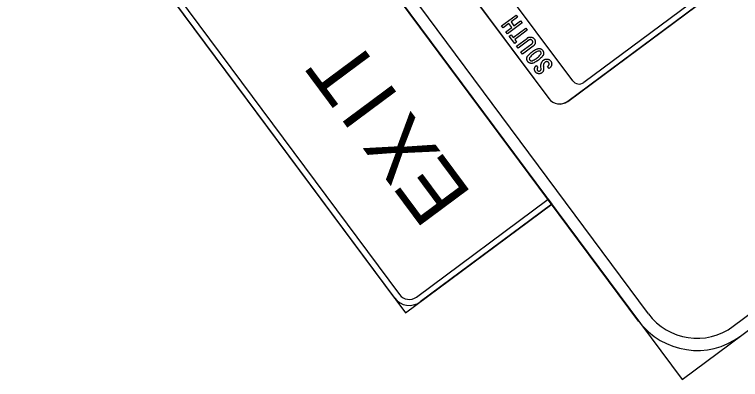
# Model space of a CAD drawing. Extents: x 1581789 to 1622364, y 1043167 to 1103486.
# Drawn here: x 1611121.69 to 1611161.56, y 1094550.14 to 1094570.18 of the extents above; entities that cross this region are included whole.
import ezdxf

# ---------------------------------------------------------------- set-up
doc = ezdxf.new("R2010")
doc.units = 0
doc.layers.add('RD_PD_PatLn2', color=7, linetype='Continuous')

msp = doc.modelspace()

# ---------------------------------------------------------------- linework, layer by layer
at = {"layer": 'RD_PD_PatLn2'}
for p, q in [((1611139.996, 1094580.416), (1611151.027, 1094565.577)), ((1611140.002, 1094580.408), (1611151.033, 1094565.569)), ((1611152.077, 1094565.422), (1611160.503, 1094571.687)), ((1611152.082, 1094565.415), (1611160.509, 1094571.679))]:
    msp.add_line(p, q, dxfattribs=at)
for points in [[(1611195.268, 1094577.581), (1611164.246, 1094619.313), (1611127.328, 1094591.871), (1611158.351, 1094550.138), (1611195.268, 1094577.581), (1611195.268, 1094577.581)], [(1611130.25, 1094589.058), (1611156.499, 1094553.746)], [(1611151.192, 1094559.768), (1611129.715, 1094588.66), (1611121.689, 1094582.694), (1611143.166, 1094553.803), (1611151.192, 1094559.768), (1611151.192, 1094559.768)], [(1611155.964, 1094553.348), (1611129.715, 1094588.66)], [(1611122.553, 1094582.091), (1611142.837, 1094554.804)], [(1611142.57, 1094554.605), (1611122.286, 1094581.892)], [(1611152.345, 1094566.545), (1611148.27, 1094572.022), (1611148.24, 1094571.982), (1611148.335, 1094571.765), (1611148.27, 1094571.645), (1611148.297, 1094571.541), (1611148.288, 1094571.384), (1611148.106, 1094571.171), (1611147.5, 1094571.197), (1611146.908, 1094571.591), (1611146.8, 1094571.596), (1611145.857, 1094572.967), (1611146.005, 1094573.499), (1611145.416, 1094574.321), (1611145.488, 1094574.749), (1611145.618, 1094575.588), (1611141.312, 1094581.382)], [(1611161.163, 1094553.059), (1611191.66, 1094575.729)], [(1611160.323, 1094571.93), (1611152.954, 1094566.453)], [(1611149.237, 1094570.157), (1611149.322, 1094570.044), (1611148.959, 1094569.774), (1611149.116, 1094569.562), (1611149.479, 1094569.832), (1611149.563, 1094569.719), (1611148.762, 1094569.123), (1611148.678, 1094569.236), (1611149.003, 1094569.478), (1611148.845, 1094569.69), (1611148.52, 1094569.448), (1611148.436, 1094569.562), (1611149.237, 1094570.157), (1611149.237, 1094570.157)], [(1611148.969, 1094569.068), (1611149.076, 1094568.923), (1611149.771, 1094569.439), (1611149.854, 1094569.327), (1611149.16, 1094568.811), (1611149.267, 1094568.666), (1611149.16, 1094568.587), (1611148.862, 1094568.988), (1611148.969, 1094569.068), (1611148.969, 1094569.068)], [(1611149.261, 1094568.451), (1611149.856, 1094568.893), (1611149.871, 1094568.904), (1611149.887, 1094568.913), (1611149.903, 1094568.922), (1611149.919, 1094568.929), (1611149.936, 1094568.935), (1611149.952, 1094568.94), (1611149.969, 1094568.943), (1611149.987, 1094568.946), (1611150.004, 1094568.947), (1611150.022, 1094568.947), (1611150.04, 1094568.946), (1611150.059, 1094568.944), (1611150.076, 1094568.941), (1611150.093, 1094568.938), (1611150.109, 1094568.933), (1611150.124, 1094568.927), (1611150.139, 1094568.921), (1611150.153, 1094568.913), (1611150.167, 1094568.905), (1611150.18, 1094568.896), (1611150.193, 1094568.886), (1611150.206, 1094568.875), (1611150.217, 1094568.863), (1611150.228, 1094568.85), (1611150.239, 1094568.837), (1611150.249, 1094568.823), (1611150.258, 1094568.808), (1611150.266, 1094568.794), (1611150.273, 1094568.779), (1611150.279, 1094568.764), (1611150.283, 1094568.748), (1611150.287, 1094568.733), (1611150.29, 1094568.717), (1611150.292, 1094568.701), (1611150.293, 1094568.685), (1611150.293, 1094568.668), (1611150.292, 1094568.651), (1611150.29, 1094568.634), (1611150.286, 1094568.615), (1611150.282, 1094568.598), (1611150.277, 1094568.581), (1611150.27, 1094568.564), (1611150.263, 1094568.548), (1611150.255, 1094568.533), (1611150.245, 1094568.518), (1611150.234, 1094568.504), (1611150.223, 1094568.491), (1611150.21, 1094568.478), (1611150.197, 1094568.466), (1611150.182, 1094568.454), (1611149.588, 1094568.012), (1611149.503, 1094568.126), (1611150.098, 1094568.567), (1611150.111, 1094568.579), (1611150.123, 1094568.592), (1611150.133, 1094568.606), (1611150.14, 1094568.621), (1611150.146, 1094568.637), (1611150.15, 1094568.654), (1611150.152, 1094568.672), (1611150.151, 1094568.689), (1611150.148, 1094568.706), (1611150.143, 1094568.722), (1611150.135, 1094568.737), (1611150.126, 1094568.752), (1611150.114, 1094568.766), (1611150.101, 1094568.778), (1611150.088, 1094568.787), (1611150.072, 1094568.795), (1611150.056, 1094568.8), (1611150.039, 1094568.804), (1611150.021, 1094568.806), (1611150.003, 1094568.805), (1611149.987, 1094568.802), (1611149.971, 1094568.797), (1611149.955, 1094568.789), (1611149.94, 1094568.779), (1611149.346, 1094568.337), (1611149.261, 1094568.451), (1611149.261, 1094568.451)], [(1611150.115, 1094568.14), (1611150.159, 1094568.172), (1611150.206, 1094568.202), (1611150.253, 1094568.229), (1611150.301, 1094568.255), (1611150.351, 1094568.278), (1611150.402, 1094568.3), (1611150.422, 1094568.307), (1611150.442, 1094568.312), (1611150.462, 1094568.316), (1611150.482, 1094568.318), (1611150.503, 1094568.318), (1611150.523, 1094568.317), (1611150.544, 1094568.314), (1611150.565, 1094568.309), (1611150.585, 1094568.303), (1611150.604, 1094568.295), (1611150.623, 1094568.285), (1611150.64, 1094568.274), (1611150.657, 1094568.262), (1611150.672, 1094568.248), (1611150.687, 1094568.233), (1611150.701, 1094568.216), (1611150.713, 1094568.198), (1611150.723, 1094568.18), (1611150.732, 1094568.161), (1611150.739, 1094568.142), (1611150.744, 1094568.122), (1611150.748, 1094568.102), (1611150.75, 1094568.081), (1611150.75, 1094568.059), (1611150.749, 1094568.038), (1611150.746, 1094568.017), (1611150.742, 1094567.997), (1611150.736, 1094567.978), (1611150.728, 1094567.959), (1611150.719, 1094567.941), (1611150.708, 1094567.923), (1611150.696, 1094567.906), (1611150.66, 1094567.864), (1611150.624, 1094567.823), (1611150.585, 1094567.783), (1611150.545, 1094567.746), (1611150.503, 1094567.711), (1611150.459, 1094567.677), (1611150.414, 1094567.645), (1611150.368, 1094567.614), (1611150.32, 1094567.587), (1611150.272, 1094567.561), (1611150.222, 1094567.537), (1611150.171, 1094567.516), (1611150.151, 1094567.509), (1611150.131, 1094567.504), (1611150.111, 1094567.501), (1611150.091, 1094567.499), (1611150.07, 1094567.499), (1611150.05, 1094567.5), (1611150.029, 1094567.504), (1611150.009, 1094567.509), (1611149.989, 1094567.515), (1611149.97, 1094567.523), (1611149.951, 1094567.533), (1611149.934, 1094567.544), (1611149.918, 1094567.556), (1611149.902, 1094567.57), (1611149.888, 1094567.585), (1611149.874, 1094567.602), (1611149.863, 1094567.619), (1611149.852, 1094567.638), (1611149.843, 1094567.656), (1611149.836, 1094567.675), (1611149.83, 1094567.695), (1611149.827, 1094567.715), (1611149.824, 1094567.736), (1611149.824, 1094567.757), (1611149.825, 1094567.778), (1611149.828, 1094567.799), (1611149.832, 1094567.818), (1611149.838, 1094567.838), (1611149.845, 1094567.856), (1611149.854, 1094567.875), (1611149.865, 1094567.892), (1611149.878, 1094567.909), (1611149.912, 1094567.952), (1611149.949, 1094567.993), (1611149.988, 1094568.032), (1611150.028, 1094568.069), (1611150.071, 1094568.105), (1611150.115, 1094568.14), (1611150.115, 1094568.14)], [(1611150.199, 1094568.027), (1611150.152, 1094567.99), (1611150.107, 1094567.951), (1611150.065, 1094567.91), (1611150.025, 1094567.867), (1611149.988, 1094567.823), (1611149.975, 1094567.802), (1611149.967, 1094567.78), (1611149.964, 1094567.755), (1611149.967, 1094567.73), (1611149.974, 1094567.707), (1611149.987, 1094567.685), (1611150.004, 1094567.667), (1611150.024, 1094567.653), (1611150.047, 1094567.644), (1611150.071, 1094567.64), (1611150.096, 1094567.641), (1611150.119, 1094567.648), (1611150.173, 1094567.671), (1611150.226, 1094567.696), (1611150.277, 1094567.725), (1611150.326, 1094567.756), (1611150.375, 1094567.79), (1611150.421, 1094567.826), (1611150.465, 1094567.864), (1611150.507, 1094567.905), (1611150.547, 1094567.948), (1611150.584, 1094567.993), (1611150.598, 1094568.014), (1611150.606, 1094568.037), (1611150.609, 1094568.062), (1611150.607, 1094568.087), (1611150.6, 1094568.11), (1611150.587, 1094568.131), (1611150.57, 1094568.15), (1611150.55, 1094568.164), (1611150.527, 1094568.173), (1611150.503, 1094568.177), (1611150.478, 1094568.176), (1611150.455, 1094568.169), (1611150.401, 1094568.146), (1611150.348, 1094568.12), (1611150.297, 1094568.092), (1611150.247, 1094568.061), (1611150.199, 1094568.027), (1611150.199, 1094568.027)], [(1611150.248, 1094567.164), (1611150.247, 1094567.182), (1611150.248, 1094567.2), (1611150.25, 1094567.219), (1611150.253, 1094567.237), (1611150.258, 1094567.255), (1611150.263, 1094567.272), (1611150.27, 1094567.288), (1611150.278, 1094567.304), (1611150.287, 1094567.319), (1611150.297, 1094567.333), (1611150.308, 1094567.346), (1611150.32, 1094567.359), (1611150.333, 1094567.371), (1611150.348, 1094567.383), (1611150.432, 1094567.27), (1611150.419, 1094567.259), (1611150.408, 1094567.245), (1611150.399, 1094567.231), (1611150.393, 1094567.215), (1611150.389, 1094567.198), (1611150.388, 1094567.181), (1611150.389, 1094567.164), (1611150.393, 1094567.147), (1611150.4, 1094567.132), (1611150.409, 1094567.117), (1611150.421, 1094567.104), (1611150.434, 1094567.093), (1611150.448, 1094567.085), (1611150.464, 1094567.078), (1611150.481, 1094567.075), (1611150.498, 1094567.073), (1611150.515, 1094567.075), (1611150.531, 1094567.078), (1611150.546, 1094567.085), (1611150.561, 1094567.095), (1611150.573, 1094567.104), (1611150.582, 1094567.115), (1611150.591, 1094567.126), (1611150.597, 1094567.137), (1611150.602, 1094567.15), (1611150.605, 1094567.163), (1611150.606, 1094567.177), (1611150.606, 1094567.192), (1611150.593, 1094567.317), (1611150.591, 1094567.347), (1611150.591, 1094567.377), (1611150.594, 1094567.406), (1611150.598, 1094567.435), (1611150.605, 1094567.464), (1611150.613, 1094567.492), (1611150.624, 1094567.52), (1611150.636, 1094567.544), (1611150.648, 1094567.568), (1611150.662, 1094567.59), (1611150.678, 1094567.611), (1611150.695, 1094567.631), (1611150.713, 1094567.65), (1611150.733, 1094567.668), (1611150.754, 1094567.685), (1611150.77, 1094567.695), (1611150.785, 1094567.705), (1611150.801, 1094567.713), (1611150.817, 1094567.72), (1611150.834, 1094567.727), (1611150.85, 1094567.731), (1611150.867, 1094567.735), (1611150.884, 1094567.738), (1611150.902, 1094567.739), (1611150.92, 1094567.739), (1611150.938, 1094567.738), (1611150.957, 1094567.736), (1611150.974, 1094567.733), (1611150.991, 1094567.729), (1611151.007, 1094567.725), (1611151.022, 1094567.719), (1611151.037, 1094567.713), (1611151.051, 1094567.705), (1611151.065, 1094567.697), (1611151.079, 1094567.688), (1611151.091, 1094567.678), (1611151.104, 1094567.667), (1611151.115, 1094567.655), (1611151.126, 1094567.642), (1611151.137, 1094567.629), (1611151.148, 1094567.613), (1611151.157, 1094567.598), (1611151.166, 1094567.582), (1611151.173, 1094567.566), (1611151.179, 1094567.549), (1611151.183, 1094567.533), (1611151.187, 1094567.516), (1611151.19, 1094567.498), (1611151.191, 1094567.48), (1611151.191, 1094567.463), (1611151.19, 1094567.445), (1611151.188, 1094567.426), (1611151.185, 1094567.408), (1611151.18, 1094567.39), (1611151.175, 1094567.373), (1611151.169, 1094567.356)], [(1611151.048, 1094567.222), (1611150.964, 1094567.336), (1611150.995, 1094567.359), (1611151.009, 1094567.371), (1611151.021, 1094567.384), (1611151.031, 1094567.397), (1611151.038, 1094567.412), (1611151.044, 1094567.429), (1611151.048, 1094567.446), (1611151.05, 1094567.464), (1611151.049, 1094567.481), (1611151.046, 1094567.498), (1611151.041, 1094567.514), (1611151.034, 1094567.529), (1611151.024, 1094567.544), (1611151.012, 1094567.558), (1611150.999, 1094567.569), (1611150.986, 1094567.579), (1611150.971, 1094567.587), (1611150.954, 1094567.592), (1611150.937, 1094567.596), (1611150.919, 1094567.598), (1611150.902, 1094567.597), (1611150.885, 1094567.594), (1611150.869, 1094567.589), (1611150.853, 1094567.581), (1611150.838, 1094567.571), (1611150.828, 1094567.563), (1611150.818, 1094567.555), (1611150.808, 1094567.546), (1611150.8, 1094567.537), (1611150.791, 1094567.528), (1611150.783, 1094567.518), (1611150.776, 1094567.509), (1611150.769, 1094567.499), (1611150.763, 1094567.488), (1611150.758, 1094567.478), (1611150.752, 1094567.467), (1611150.748, 1094567.456), (1611150.744, 1094567.445), (1611150.741, 1094567.434), (1611150.738, 1094567.422), (1611150.736, 1094567.41), (1611150.734, 1094567.398), (1611150.733, 1094567.385), (1611150.732, 1094567.372), (1611150.732, 1094567.359), (1611150.733, 1094567.346), (1611150.734, 1094567.332), (1611150.746, 1094567.207), (1611150.747, 1094567.192), (1611150.747, 1094567.179), (1611150.747, 1094567.166), (1611150.746, 1094567.152), (1611150.745, 1094567.14), (1611150.743, 1094567.127), (1611150.74, 1094567.115), (1611150.736, 1094567.103), (1611150.732, 1094567.091), (1611150.727, 1094567.08), (1611150.722, 1094567.069), (1611150.716, 1094567.058), (1611150.71, 1094567.047), (1611150.702, 1094567.037), (1611150.694, 1094567.027), (1611150.686, 1094567.018), (1611150.677, 1094567.008), (1611150.667, 1094566.999), (1611150.657, 1094566.99), (1611150.646, 1094566.981), (1611150.63, 1094566.971), (1611150.615, 1094566.961), (1611150.599, 1094566.953), (1611150.583, 1094566.947), (1611150.567, 1094566.941), (1611150.55, 1094566.937), (1611150.533, 1094566.934), (1611150.515, 1094566.932), (1611150.498, 1094566.932), (1611150.48, 1094566.933), (1611150.461, 1094566.935), (1611150.443, 1094566.938), (1611150.425, 1094566.943), (1611150.408, 1094566.948), (1611150.392, 1094566.955), (1611150.376, 1094566.963), (1611150.362, 1094566.972), (1611150.347, 1094566.982), (1611150.334, 1094566.993), (1611150.321, 1094567.006), (1611150.308, 1094567.019), (1611150.297, 1094567.033), (1611150.286, 1094567.049), (1611150.277, 1094567.064), (1611150.269, 1094567.08), (1611150.262, 1094567.096), (1611150.257, 1094567.113), (1611150.253, 1094567.13), (1611150.249, 1094567.147), (1611150.248, 1094567.164)], [(1611151.169, 1094567.356), (1611151.161, 1094567.34), (1611151.153, 1094567.325), (1611151.143, 1094567.31), (1611151.133, 1094567.297), (1611151.121, 1094567.283), (1611151.109, 1094567.27), (1611151.095, 1094567.258), (1611151.081, 1094567.247), (1611151.048, 1094567.222), (1611151.048, 1094567.222)], [(1611143.77, 1094554.667), (1611150.993, 1094560.036), (1611151.192, 1094559.768), (1611143.969, 1094554.399)]]:
    msp.add_lwpolyline(points, dxfattribs=at)
for centre, radius, start, end in [((1611152.696, 1094566.803), 0.436, 216.3955, 306.3957), ((1611151.629, 1094566.025), 0.75, 216.6258, 306.6254), ((1611151.635, 1094566.017), 0.75, 216.6258, 306.6254), ((1611143.372, 1094555.202), 1, 216.6258, 306.6254), ((1611143.372, 1094555.202), 0.667, 216.6258, 306.6254), ((1611159.175, 1094555.734), 3.333, 216.6258, 306.6254), ((1611159.175, 1094555.734), 4, 216.6258, 306.6254)]:
    msp.add_arc(centre, radius, start, end, dxfattribs=at)

# ---------------------------------------------------------------- texts
for s, p in [('T', (1611141.902, 1094566.958)), ('I', (1611142.89, 1094565.628)), ('X', (1611145.149, 1094562.59)), ('E', (1611146.856, 1094560.293))]:
    msp.add_text(s, height=3.333, rotation=126.6256, dxfattribs=at).set_placement(p)

doc.saveas('drawing.dxf')
